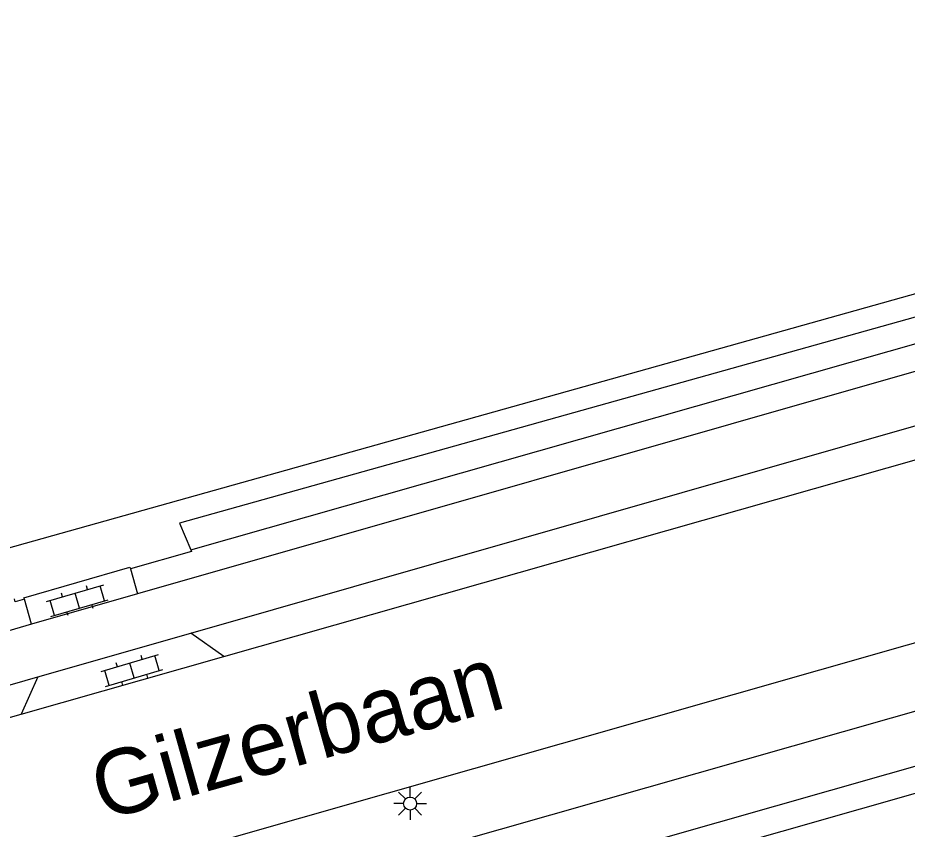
# Model space of a CAD drawing. Extents: x 124000 to 129000, y 395500 to 397503.
# Drawn here: x 127927.29 to 127961.46, y 395732.58 to 395763.75 of the extents above; entities that cross this region are included whole.
import ezdxf

# ---------------------------------------------------------------- set-up
doc = ezdxf.new("R2010")
doc.units = 0
for name, color, linetype in [('gg-afsc-hekwerk', 7, 'Continuous'), ('gg-anno-openbare ruimte label', 7, 'Continuous'), ('gg-knt-verharding', 7, 'Continuous'), ('gg-kntw-greppel-droge sloot', 7, 'Continuous'), ('gt-grn-groengrens NZ', 7, 'Continuous'), ('gt-symb-klinker verharding', 7, 'Continuous'), ('gt-symb-lichtmast', 7, 'Continuous')]:
    doc.layers.add(name, color=color, linetype=linetype)

# ---------------------------------------------------------------- blocks, each defined once
blk = doc.blocks.new('gt0-KL1')
at = {"layer": 'gt-symb-klinker verharding'}
for p, q in [((-0.5, 0.3), (-0.5, 0.45)), ((0.5, 0.3), (0.5, 0.45)), ((-1.15, 0.3), (1.15, 0.3)), ((-1, -0.3), (-1, 0.3)), ((0, -0.3), (0, 0.3)), ((1, -0.3), (1, 0.3)), ((-1.15, -0.3), (1.15, -0.3)), ((-0.5, -0.45), (-0.5, -0.3)), ((0.5, -0.45), (0.5, -0.3))]:
    blk.add_line(p, q, dxfattribs=at)
blk = doc.blocks.new('gt0-LMAST')
at = {"layer": 'gt-symb-lichtmast'}
for p, q in [((-0.182, 0.173), (-0.447, 0.438)), ((-0.005, 0.246), (-0.005, 0.621)), ((0.172, 0.173), (0.437, 0.438)), ((-0.255, -0.004), (-0.63, -0.004)), ((-0.182, -0.181), (-0.447, -0.446)), ((-0.005, -0.254), (-0.005, -0.629)), ((0.437, -0.446), (0.172, -0.181)), ((0.245, -0.004), (0.62, -0.004))]:
    blk.add_line(p, q, dxfattribs=at)
blk.add_circle((-0.005, -0.004), 0.25, dxfattribs=at)

msp = doc.modelspace()

# ---------------------------------------------------------------- linework, layer by layer
at = {"layer": 'gg-afsc-hekwerk'}
msp.add_lwpolyline([(127991.083, 395761.363), (127926.85, 395743.351), (127926.871, 395743.277), (127926.732, 395743.237)], dxfattribs=at)
msp.add_lwpolyline([(127991.083, 395761.363), (127926.85, 395743.351), (127926.871, 395743.277), (127926.732, 395743.237)], dxfattribs=at)
at = {"layer": 'gg-knt-verharding'}
for p, q in [((127991.407, 395758.646), (127931.893, 395741.617)), ((127933.938, 395740.114), (127990.762, 395756.366)), ((127931.618, 395742.579), (127931.893, 395741.617)), ((127927.819, 395740.451), (127927.544, 395741.413)), ((127931.893, 395741.617), (127927.819, 395740.451)), ((127927.819, 395740.451), (127794.49, 395702.301)), ((127928.064, 395738.434), (127933.938, 395740.114)), ((127935.203, 395739.215), (127933.938, 395740.114)), ((127927.416, 395737.002), (127935.203, 395739.215)), ((127918.175, 395735.606), (127928.064, 395738.434)), ((127928.064, 395738.434), (127927.416, 395737.002)), ((127918.699, 395734.524), (127927.416, 395737.002))]:
    msp.add_line(p, q, dxfattribs=at)
for points in [[(128045.514, 395763.746), (127968.1, 395741.55), (127831.64, 395702.64), (127795.636, 395692.33)], [(127795.209, 395689.976), (127803.681, 395692.404), (127810.635, 395694.364), (127817.471, 395696.105), (127824.263, 395697.872), (127830.684, 395699.643), (127943.988, 395732.057), (127979.56, 395742.189), (128046.077, 395761.21)], [(128046.527, 395759.254), (127980.17, 395740.235), (127908.746, 395719.889), (127873.12, 395709.694), (127838.237, 395699.672), (127831.398, 395697.732), (127824.819, 395695.949), (127817.97, 395694.216), (127811.332, 395692.444), (127795.741, 395688.036)], [(127935.203, 395739.215), (127966.36, 395748.07), (127990.23, 395754.918)], [(127927.544, 395741.413), (127927.53, 395741.463), (127931.601, 395742.639), (127931.618, 395742.579)]]:
    msp.add_lwpolyline(points, dxfattribs=at)
at = {"layer": 'gg-kntw-greppel-droge sloot'}
msp.add_line((127933.941, 395743.311), (127988.008, 395758.694), dxfattribs=at)
msp.add_lwpolyline([(127988.003, 395758.712), (127987.78, 395759.528), (127933.503, 395744.339), (127933.941, 395743.311)], dxfattribs=at)
at = {"layer": 'gt-grn-groengrens NZ'}
for points in [[(128046.744, 395758.276), (127980.445, 395739.273), (127909.021, 395718.927), (127873.396, 395708.733), (127838.512, 395698.71), (127831.665, 395696.768), (127825.072, 395694.982), (127818.222, 395693.248), (127813.338, 395691.944)], [(127933.941, 395743.311), (127933.967, 395743.251), (127931.618, 395742.579)], [(127927.544, 395741.413), (127927.195, 395741.313), (127927.169, 395741.434)]]:
    msp.add_lwpolyline(points, dxfattribs=at)

# ---------------------------------------------------------------- block references
at = {"layer": 'gt-symb-klinker verharding'}
for p, rotation in [((127929.578, 395741.355), 16.20518537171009), ((127931.681, 395738.676), 16.386305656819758)]:
    msp.add_blockref('gt0-KL1', p, dxfattribs=dict(at, rotation=rotation))
at = {"layer": 'gt-symb-lichtmast'}
msp.add_blockref('gt0-LMAST', (127942.366, 395733.569), dxfattribs=at)

# ---------------------------------------------------------------- texts
at = {"layer": 'gg-anno-openbare ruimte label'}
msp.add_text('Gilzerbaan', height=2.5, rotation=15.7, dxfattribs=at).set_placement((127930.554, 395732.896))

doc.saveas('drawing.dxf')
